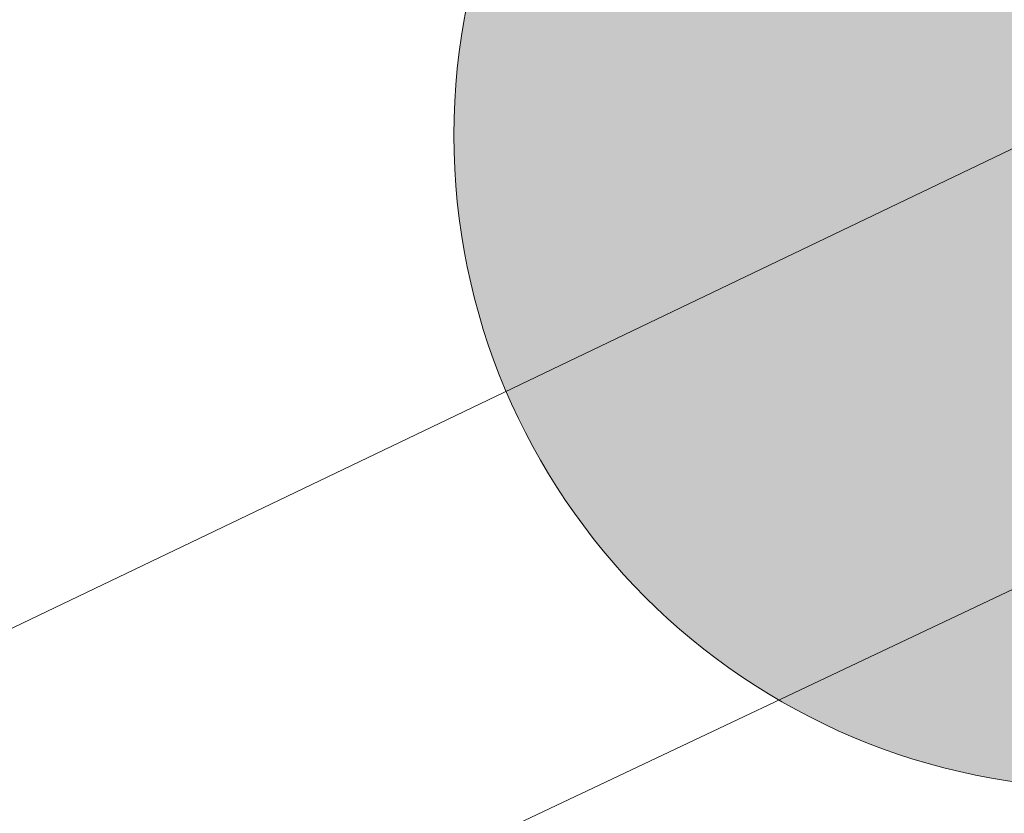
# Model space of a CAD drawing. Header units: metres. Extents: x 163628 to 167676, y 402708 to 405373.
# Tile 882 of 1056: x 166445.9 to 166448.92, y 404392.14 to 404394.57. Entities that reach past the tile are written whole.
import ezdxf

# ---------------------------------------------------------------- set-up
doc = ezdxf.new("R2010")
doc.units = ezdxf.units.M
doc.layers.get('0').update_dxf_attribs({"lineweight": 25})
for name, color, linetype, lineweight in [('X-CA190022.004-UO-BGT_Ondergrond$0$GE_479_BTDGroenvoorziening_grasenkruida_GEM', 253, 'Continuous', 9), ('X-CA190022.004-UO-BGT_Ondergrond$0$GE_541_OWTOever_slootkant_Vlak_GEM', 253, 'Continuous', 9), ('X-CA190022.004-UO-DWM_Beplanting$0$B-WE-GR-BOOM-S AFKOMSTIG UIT BGT', 252, 'Continuous', 0), ('X-CA190022.004-UO-KAD_Percelen$0$B-WE-KG-GRENS_PERCEEL-GV', 150, 'Continuous', 9)]:
    doc.layers.add(name, color=color, linetype=linetype, lineweight=lineweight)
doc.layers.add('X-CA190022.004-UO-DWM_Beplanting$0$B-WE-GR-BOOM-S AFKOMSTIG UIT BOMENBESTAND GEMEENTE', color=252, linetype='Continuous')

# ---------------------------------------------------------------- blocks, each defined once
blk = doc.blocks.new('X-CA190022.004-UO-DWM_Beplanting$0$SGR-BOOM_01-SO')
at = {"color": 0, "linetype": 'ByBlock', "lineweight": 18}
blk.add_circle((0, 0), 2, dxfattribs=at)
blk = doc.blocks.new('X-CA190022.004-UO-DWM_Beplanting$0$IMGEOBoom')
at = {"transparency": 33554457}
h = blk.add_hatch(color=256, dxfattribs=at)
h.dxf.hatch_style = 1
edge = h.paths.add_edge_path()
edge.add_arc((0, 0), 100, 0, 360)
edge = h.paths.add_edge_path(flags=17)
edge.add_arc((0, 0), 12.5, 0, 360)
at = {"xscale": 50, "yscale": 50, "zscale": 50}
blk.add_blockref('X-CA190022.004-UO-DWM_Beplanting$0$SGR-BOOM_01-SO', (0, 0), dxfattribs=at)

msp = doc.modelspace()

# ---------------------------------------------------------------- linework, layer by layer
at = {"layer": 'X-CA190022.004-UO-BGT_Ondergrond$0$GE_479_BTDGroenvoorziening_grasenkruida_GEM', "flags": 128}
msp.add_lwpolyline([(166336.177, 404338.347), (166362.282, 404350.81), (166382.869, 404360.584), (166402.268, 404370.292), (166431.523, 404384.588), (166454.942, 404395.665), (166474.552, 404405.1), (166493.316, 404414.196), (166508.664, 404421.261), (166516.137, 404424.067), (166517.818, 404424.526), (166518.436, 404424.629), (166518.914, 404424.318), (166519.302, 404423.699), (166519.584, 404423.052), (166519.805, 404422.274), (166519.854, 404421.567), (166519.784, 404420.961), (166519.601, 404420.495), (166518.805, 404419.445), (166245.53, 404287.59)], dxfattribs=at)
at = {"layer": 'X-CA190022.004-UO-BGT_Ondergrond$0$GE_541_OWTOever_slootkant_Vlak_GEM', "flags": 128}
msp.add_lwpolyline([(166336.177, 404338.347), (166362.282, 404350.81), (166382.869, 404360.584), (166402.268, 404370.292), (166431.523, 404384.588), (166454.942, 404395.665), (166474.552, 404405.1), (166493.316, 404414.196), (166508.664, 404421.261), (166516.137, 404424.067), (166517.818, 404424.526), (166518.436, 404424.629), (166518.914, 404424.318), (166519.302, 404423.699), (166519.584, 404423.052), (166519.805, 404422.274), (166519.854, 404421.567), (166519.784, 404420.961), (166519.601, 404420.495), (166518.805, 404419.445)], dxfattribs=at)
at = {"layer": 'X-CA190022.004-UO-KAD_Percelen$0$B-WE-KG-GRENS_PERCEEL-GV', "flags": 128}
msp.add_lwpolyline([(166570.024, 404452.16), (166566.281, 404450.347), (166557.729, 404446.204), (166519.676, 404428.189), (166495.615, 404416.798), (166462.856, 404400.844), (166403.983, 404372.633), (166405.703, 404369.055), (166477.921, 404403.62), (166584.681, 404454.717), (166581.36, 404457.652)], close=True, dxfattribs=at)
msp.add_lwpolyline([(166344.579, 404343.815), (166354.738, 404348.675), (166394.97, 404368.314), (166403.983, 404372.633), (166462.856, 404400.844), (166495.615, 404416.798), (166519.676, 404428.189), (166557.729, 404446.204)], dxfattribs=at)

# ---------------------------------------------------------------- block references
at = {"layer": 'X-CA190022.004-UO-DWM_Beplanting$0$B-WE-GR-BOOM-S AFKOMSTIG UIT BGT', "xscale": 0.02, "yscale": 0.02, "zscale": 0.02}
msp.add_blockref('X-CA190022.004-UO-DWM_Beplanting$0$IMGEOBoom', (166449.234, 404394.219), dxfattribs=at)
at = {"layer": 'X-CA190022.004-UO-DWM_Beplanting$0$B-WE-GR-BOOM-S AFKOMSTIG UIT BOMENBESTAND GEMEENTE', "xscale": 0.02, "yscale": 0.02, "zscale": 0.02}
msp.add_blockref('X-CA190022.004-UO-DWM_Beplanting$0$IMGEOBoom', (166449.234, 404394.219), dxfattribs=at)

doc.saveas('drawing.dxf')
